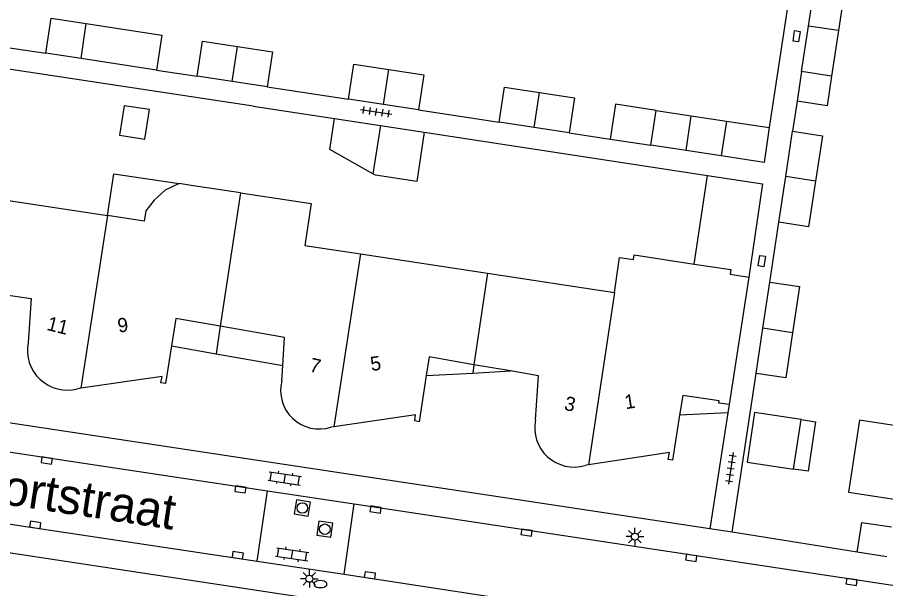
# Model space of a CAD drawing. Extents: x 124000 to 128010, y 398999 to 403000.
# Drawn here: x 126584.6 to 126645.9, y 399864.4 to 399904.7 of the extents above; entities that cross this region are included whole.
import ezdxf

# ---------------------------------------------------------------- set-up
doc = ezdxf.new("R2010")
doc.units = 0
for name, color, linetype in [('gg-afsc-erfafscheiding', 7, 'Continuous'), ('gg-afsc-muur', 7, 'Continuous'), ('gg-anno-huisnummerreeks BGT', 7, 'Continuous'), ('gg-anno-openbare ruimte label', 7, 'Continuous'), ('gg-bbg-bijgebouw', 7, 'Continuous'), ('gg-bbg-gedigitaliseerde bebouwing', 7, 'Continuous'), ('gg-bbg-gedigitaliseerde bijgebouw', 7, 'Continuous'), ('gg-bbg-hoofdgebouw', 7, 'Continuous'), ('gg-bbg-luifel en loopbrug', 7, 'Continuous'), ('gg-bbg-tussenscheiding', 7, 'Continuous'), ('gg-knt-verharding', 7, 'Continuous'), ('gt-symb-brandkraan', 7, 'Continuous'), ('gt-symb-klinker verharding', 7, 'Continuous'), ('gt-symb-kolk', 7, 'Continuous'), ('gt-symb-kolk center center', 7, 'Continuous'), ('gt-symb-lichtmast', 7, 'Continuous'), ('gt-symb-rioolschacht', 7, 'Continuous'), ('gt-symb-tegel verharding', 7, 'Continuous')]:
    doc.layers.add(name, color=color, linetype=linetype)

# ---------------------------------------------------------------- blocks, each defined once
blk = doc.blocks.new('gt0-KOLK')
at = {"layer": 'gt-symb-kolk'}
blk.add_lwpolyline([(0, 0), (0.375, 0), (0.375, 0.4), (-0.375, 0.4), (-0.375, 0), (0, 0)], dxfattribs=at)
blk = doc.blocks.new('gt0-KOLKCC')
at = {"layer": 'gt-symb-kolk center center'}
blk.add_lwpolyline([(-0.375, 0.2), (0.375, 0.2), (0.375, -0.2), (-0.375, -0.2)], close=True, dxfattribs=at)
blk = doc.blocks.new('gt0-LMAST')
at = {"layer": 'gt-symb-lichtmast'}
for p, q in [((-0.005, 0.246), (-0.005, 0.621)), ((-0.182, 0.173), (-0.447, 0.438)), ((0.172, 0.173), (0.437, 0.438)), ((-0.255, -0.004), (-0.63, -0.004)), ((-0.182, -0.181), (-0.447, -0.446)), ((-0.005, -0.254), (-0.005, -0.629)), ((0.437, -0.446), (0.172, -0.181)), ((0.245, -0.004), (0.62, -0.004))]:
    blk.add_line(p, q, dxfattribs=at)
blk.add_circle((-0.005, -0.004), 0.25, dxfattribs=at)
blk = doc.blocks.new('gt0-TEG1')
at = {"layer": 'gt-symb-tegel verharding'}
for p, q in [((-1.125, 0), (1.125, 0)), ((-0.9, -0.25), (-0.9, 0.25)), ((-0.45, -0.25), (-0.45, 0.25)), ((0, -0.25), (0, 0.25)), ((0.45, -0.25), (0.45, 0.25)), ((0.9, -0.25), (0.9, 0.25))]:
    blk.add_line(p, q, dxfattribs=at)
blk = doc.blocks.new('gt0-KL1')
at = {"layer": 'gt-symb-klinker verharding'}
for p, q in [((-1.15, 0.3), (1.15, 0.3)), ((-1, -0.3), (-1, 0.3)), ((-0.5, 0.3), (-0.5, 0.45)), ((0, -0.3), (0, 0.3)), ((0.5, 0.3), (0.5, 0.45)), ((1, -0.3), (1, 0.3)), ((-1.15, -0.3), (1.15, -0.3)), ((-0.5, -0.45), (-0.5, -0.3)), ((0.5, -0.45), (0.5, -0.3))]:
    blk.add_line(p, q, dxfattribs=at)
blk = doc.blocks.new('gt0-RS')
at = {"layer": 'gt-symb-rioolschacht'}
blk.add_lwpolyline([(-0.5, -0.5), (0.5, -0.5), (0.5, 0.5), (-0.5, 0.5)], close=True, dxfattribs=at)
blk.add_circle((0, 0), 0.375, dxfattribs=at)
blk = doc.blocks.new('gt0-BR')
at = {"layer": 'gt-symb-brandkraan'}
for centre, radius, start, end in [((-0.244, 0), 0.206, 107.56694, 252.43307), ((0.599, -2.664), 3, 106.89205, 107.56694), ((0, -0.691), 0.938, 73.10799, 106.89205), ((-0.599, -2.664), 3, 72.43309, 73.10799), ((0.244, 0), 0.206, 287.56695, 72.43309), ((0.599, 2.664), 3, 252.43307, 253.10797), ((0, 0.691), 0.938, 253.10797, 286.89206), ((-0.599, 2.664), 3, 286.89206, 287.56695)]:
    blk.add_arc(centre, radius, start, end, dxfattribs=at)

msp = doc.modelspace()

# ---------------------------------------------------------------- linework, layer by layer
at = {"layer": 'gg-afsc-erfafscheiding'}
for p, q in [((126638.982, 399905.469), (126637.692, 399896.952)), ((126594.419, 399901.011), (126597.285, 399900.574)), ((126602.226, 399899.822), (126607.968, 399898.948)), ((126639.654, 399898.804), (126639.334, 399896.702)), ((126612.92, 399898.194), (126618.622, 399897.326)), ((126623.563, 399896.574), (126626.449, 399896.135)), ((126637.727, 399886.034), (126638.355, 399890.266)), ((126635.077, 399868.345), (126636.758, 399879.569)), ((126634.769, 399876.799), (126633.495, 399868.584))]:
    msp.add_line(p, q, dxfattribs=at)
for points in [[(126585.21, 399913.61), (126583.553, 399902.664), (126586.602, 399902.2)], [(126601.241, 399898.454), (126583.327, 399901.181), (126581.817, 399892.118)]]:
    msp.add_lwpolyline(points, dxfattribs=at)
at = {"layer": 'gg-afsc-muur'}
for p, q in [((126601.241, 399898.454), (126606.975, 399897.581)), ((126613.322, 399896.615), (126633.331, 399893.57)), ((126643.904, 399866.938), (126635.077, 399868.345))]:
    msp.add_line(p, q, dxfattribs=at)
at = {"layer": 'gg-bbg-bijgebouw'}
for p, q in [((126640.464, 399904.123), (126640.955, 399907.348)), ((126643.058, 399907.052), (126642.572, 399903.804)), ((126639.974, 399900.905), (126640.464, 399904.123)), ((126642.572, 399903.804), (126642.091, 399900.594)), ((126642.091, 399900.594), (126639.974, 399900.905)), ((126606.975, 399897.581), (126610.224, 399897.086)), ((126610.224, 399897.086), (126613.322, 399896.615)), ((126638.847, 399893.498), (126639.334, 399896.702)), ((126638.355, 399890.266), (126638.847, 399893.498)), ((126637.239, 399882.775), (126637.727, 399886.034)), ((126636.758, 399879.569), (126637.239, 399882.775))]:
    msp.add_line(p, q, dxfattribs=at)
for points in [[(126639.334, 399896.702), (126641.453, 399896.374), (126640.963, 399893.165)], [(126640.963, 399893.165), (126640.47, 399889.932), (126638.355, 399890.266)], [(126637.727, 399886.034), (126639.83, 399885.727), (126639.338, 399882.452)], [(126639.338, 399882.452), (126638.859, 399879.266), (126636.758, 399879.569)]]:
    msp.add_lwpolyline(points, dxfattribs=at)
at = {"layer": 'gg-bbg-gedigitaliseerde bebouwing'}
msp.add_line((126636.237, 399886.388), (126634.857, 399877.368), dxfattribs=at)
for points in [[(126596.014, 399892.987), (126595.032, 399892.52), (126594.242, 399891.81), (126593.66, 399891.068), (126593.549, 399890.337), (126590.943, 399890.733)], [(126600.339, 399892.33), (126596.859, 399892.859), (126596.014, 399892.987)], [(126600.339, 399892.33), (126605.323, 399891.573), (126604.874, 399888.617), (126608.822, 399888.018)], [(126626.747, 399885.297), (126627.121, 399887.769), (126628.103, 399887.62), (126628.153, 399887.947), (126632.382, 399887.306)], [(126632.382, 399887.306), (126634.981, 399886.912), (126634.932, 399886.586), (126636.237, 399886.388)]]:
    msp.add_lwpolyline(points, dxfattribs=at)
at = {"layer": 'gg-bbg-gedigitaliseerde bijgebouw'}
for p, q in [((126589.081, 399901.823), (126586.602, 399902.2)), ((126594.419, 399901.011), (126589.081, 399901.823)), ((126599.754, 399900.198), (126597.285, 399900.574)), ((126602.226, 399899.822), (126599.754, 399900.198)), ((126610.447, 399898.57), (126607.968, 399898.948)), ((126612.92, 399898.194), (126610.447, 399898.57)), ((126629.335, 399895.696), (126629.711, 399898.166)), ((126629.711, 399898.166), (126632.183, 399897.79)), ((126632.183, 399897.79), (126634.662, 399897.413)), ((126621.091, 399896.95), (126618.622, 399897.326)), ((126634.662, 399897.413), (126634.286, 399894.942)), ((126623.563, 399896.574), (126621.091, 399896.95)), ((126631.814, 399895.318), (126629.335, 399895.696)), ((126634.286, 399894.942), (126631.814, 399895.318)), ((126639.938, 399876.312), (126636.65, 399876.812)), ((126639.407, 399872.813), (126639.938, 399876.312))]:
    msp.add_line(p, q, dxfattribs=at)
for points in [[(126586.602, 399902.2), (126586.978, 399904.671), (126589.45, 399904.295)], [(126589.45, 399904.295), (126594.795, 399903.481), (126594.419, 399901.011)], [(126597.285, 399900.574), (126597.661, 399903.045), (126600.133, 399902.669)], [(126600.133, 399902.669), (126602.603, 399902.293), (126602.226, 399899.822)], [(126607.968, 399898.948), (126608.344, 399901.419), (126610.816, 399901.043)], [(126610.816, 399901.043), (126613.296, 399900.665), (126612.92, 399898.194)], [(126618.622, 399897.326), (126618.998, 399899.797), (126621.47, 399899.421)], [(126621.47, 399899.421), (126623.94, 399899.045), (126623.563, 399896.574)], [(126592.122, 399898.496), (126591.806, 399896.409), (126593.591, 399896.138), (126593.908, 399898.226), (126592.122, 399898.496)], [(126609.699, 399893.686), (126606.644, 399895.403), (126606.975, 399897.581)], [(126613.322, 399896.615), (126612.793, 399893.14), (126609.884, 399893.582), (126609.699, 399893.686)], [(126636.65, 399876.812), (126636.119, 399873.312), (126639.407, 399872.813)]]:
    msp.add_lwpolyline(points, dxfattribs=at)
at = {"layer": 'gg-bbg-hoofdgebouw'}
for p, q in [((126581.817, 399892.118), (126590.943, 399890.733)), ((126608.822, 399888.018), (126617.789, 399886.657)), ((126617.789, 399886.657), (126626.747, 399885.297)), ((126603.255, 399879.04), (126603.325, 399880.139)), ((126619.41, 399879.747), (126616.83, 399880.192)), ((126589.071, 399878.527), (126588.835, 399878.493)), ((126606.933, 399875.803), (126606.729, 399875.773)), ((126624.929, 399873.103), (126624.683, 399873.066))]:
    msp.add_line(p, q, dxfattribs=at)
for points in [[(126583.594, 399885.161), (126585.556, 399884.87), (126585.334, 399881.746)], [(126598.91, 399882.903), (126595.768, 399883.454), (126595.46, 399881.52)], [(126603.325, 399880.139), (126603.45, 399882.106), (126598.91, 399882.903)], [(126595.46, 399881.52), (126595.036, 399878.859), (126594.723, 399878.915), (126594.801, 399879.358), (126589.071, 399878.527)], [(126616.83, 399880.192), (126613.657, 399880.739), (126613.458, 399879.426)], [(126613.458, 399879.426), (126612.961, 399876.151), (126612.644, 399876.215), (126612.691, 399876.656), (126606.933, 399875.803)], [(126621.176, 399876.286), (126621.389, 399879.406), (126619.41, 399879.747)], [(126634.857, 399877.368), (126634.117, 399877.477), (126634.141, 399877.633), (126631.574, 399878.02), (126631.357, 399876.623)], [(126631.357, 399876.623), (126630.864, 399873.441), (126630.548, 399873.483), (126630.633, 399873.973), (126624.929, 399873.103)]]:
    msp.add_lwpolyline(points, dxfattribs=at)
for centre, radius, start, end in [((126588.103, 399881.215), 2.819, 169.15195, 285.05384), ((126605.904, 399878.376), 2.731, 165.93278, 287.58495), ((126623.901, 399875.734), 2.781, 168.55803, 286.32793)]:
    msp.add_arc(centre, radius, start, end, dxfattribs=at)
at = {"layer": 'gg-bbg-luifel en loopbrug'}
for p, q in [((126639.974, 399900.905), (126639.654, 399898.804)), ((126634.662, 399897.413), (126637.692, 399896.952)), ((126626.449, 399896.135), (126629.335, 399895.696)), ((126632.382, 399887.306), (126633.331, 399893.57)), ((126598.91, 399882.903), (126598.616, 399880.965)), ((126595.46, 399881.52), (126598.616, 399880.965)), ((126598.616, 399880.965), (126603.325, 399880.139)), ((126616.83, 399880.192), (126616.743, 399879.603)), ((126613.458, 399879.426), (126616.743, 399879.603)), ((126616.743, 399879.603), (126619.41, 399879.747)), ((126634.857, 399877.368), (126634.769, 399876.799)), ((126634.769, 399876.799), (126631.357, 399876.623)), ((126645.981, 399866.607), (126643.904, 399866.938))]:
    msp.add_line(p, q, dxfattribs=at)
for points in [[(126642.091, 399900.594), (126641.776, 399898.486), (126639.654, 399898.804)], [(126629.711, 399898.166), (126626.825, 399898.605), (126626.449, 399896.135)], [(126637.692, 399896.952), (126637.317, 399894.48), (126634.286, 399894.942)], [(126590.943, 399890.733), (126591.392, 399893.69), (126596.014, 399892.987)], [(126633.331, 399893.57), (126637.207, 399892.98), (126636.237, 399886.388)], [(126639.938, 399876.312), (126640.961, 399876.157), (126640.43, 399872.657), (126639.407, 399872.813)], [(126647.273, 399875.776), (126644.068, 399876.263), (126643.295, 399871.174), (126646.498, 399870.687)], [(126643.904, 399866.938), (126644.223, 399869.038), (126646.316, 399868.72)]]:
    msp.add_lwpolyline(points, dxfattribs=at)
at = {"layer": 'gg-bbg-tussenscheiding'}
for p, q in [((126589.081, 399901.823), (126589.45, 399904.295)), ((126642.572, 399903.804), (126640.464, 399904.123)), ((126599.754, 399900.198), (126600.133, 399902.669)), ((126610.447, 399898.57), (126610.816, 399901.043)), ((126621.091, 399896.95), (126621.47, 399899.421)), ((126631.814, 399895.318), (126632.183, 399897.79)), ((126610.224, 399897.086), (126609.699, 399893.686)), ((126640.963, 399893.165), (126638.847, 399893.498)), ((126600.339, 399892.33), (126598.91, 399882.903)), ((126590.943, 399890.733), (126589.071, 399878.527)), ((126608.822, 399888.018), (126606.933, 399875.803)), ((126617.789, 399886.657), (126616.83, 399880.192)), ((126626.747, 399885.297), (126624.929, 399873.103)), ((126639.338, 399882.452), (126637.239, 399882.775))]:
    msp.add_line(p, q, dxfattribs=at)
at = {"layer": 'gg-knt-verharding'}
for p, q in [((126557.358, 399878.054), (126602.258, 399871.274)), ((126633.495, 399868.584), (126579.5, 399876.756)), ((126601.517, 399866.301), (126602.258, 399871.274)), ((126602.258, 399871.274), (126608.374, 399870.35)), ((126607.657, 399865.378), (126608.374, 399870.35)), ((126608.374, 399870.35), (126655.809, 399863.188)), ((126635.077, 399868.345), (126633.495, 399868.584)), ((126578.127, 399867.786), (126632.186, 399859.629)), ((126601.517, 399866.301), (126607.657, 399865.378)), ((126607.657, 399865.378), (126655.017, 399858.175))]:
    msp.add_line(p, q, dxfattribs=at)
msp.add_lwpolyline([(126556.637, 399873.074), (126559.27, 399872.651), (126601.517, 399866.301)], dxfattribs=at)

# ---------------------------------------------------------------- block references
at = {"layer": 'gt-symb-brandkraan'}
msp.add_blockref('gt0-BR', (126605.99, 399864.681), dxfattribs=at)
at = {"layer": 'gt-symb-klinker verharding', "rotation": -8.62422873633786}
for p in [(126603.468, 399872.153), (126603.996, 399866.787)]:
    msp.add_blockref('gt0-KL1', p, dxfattribs=at)
at = {"layer": 'gt-symb-kolk'}
for p, rotation in [((126586.686, 399873.618), 171.43241009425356), ((126600.362, 399871.577), 171.48906579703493), ((126609.916, 399870.148), 171.31914941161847), ((126585.814, 399868.672), -8.567589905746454), ((126620.576, 399868.519), 171.31914941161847), ((126600.115, 399866.525), -8.51093419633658), ((126632.203, 399866.739), 171.37577126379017), ((126609.457, 399865.106), -8.624228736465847), ((126643.536, 399865.034), 171.31914941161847)]:
    msp.add_blockref('gt0-KOLK', p, dxfattribs=dict(at, rotation=rotation))
at = {"layer": 'gt-symb-kolk center center', "rotation": 81.37577126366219}
for p in [(126639.619, 399903.4), (126637.16, 399887.513)]:
    msp.add_blockref('gt0-KOLKCC', p, dxfattribs=at)
at = {"layer": 'gt-symb-lichtmast'}
for p in [(126628.202, 399868.044), (126605.212, 399865.064)]:
    msp.add_blockref('gt0-LMAST', p, dxfattribs=at)
at = {"layer": 'gt-symb-rioolschacht'}
for p, rotation in [((126604.708, 399870.062), 80.55652508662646), ((126606.3, 399868.562), 81.89420641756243)]:
    msp.add_blockref('gt0-RS', p, dxfattribs=dict(at, rotation=rotation))
at = {"layer": 'gt-symb-tegel verharding'}
for p, rotation in [((126609.924, 399898.06), -8.680850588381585), ((126634.972, 399872.863), -98.6242287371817)]:
    msp.add_blockref('gt0-TEG1', p, dxfattribs=dict(at, rotation=rotation))

# ---------------------------------------------------------------- texts
at = {"layer": 'gg-anno-huisnummerreeks BGT'}
for s, rotation, p in [('11', 346.1, (126586.601, 399882.653)), ('9', 8.3, (126591.734, 399882.449)), ('7', 347.2, (126605.16, 399879.719)), ('5', 8.5, (126609.593, 399879.735)), ('3', 346.9, (126623.144, 399877.018)), ('1', 8.7, (126627.546, 399877.043))]:
    msp.add_text(s, height=1, rotation=rotation, dxfattribs=at).set_placement(p)
at = {"layer": 'gg-anno-openbare ruimte label'}
msp.add_text('Rijkevoortstraat', height=2.5, rotation=351.4, dxfattribs=at).set_placement((126572.591, 399872.001))

doc.saveas('drawing.dxf')
